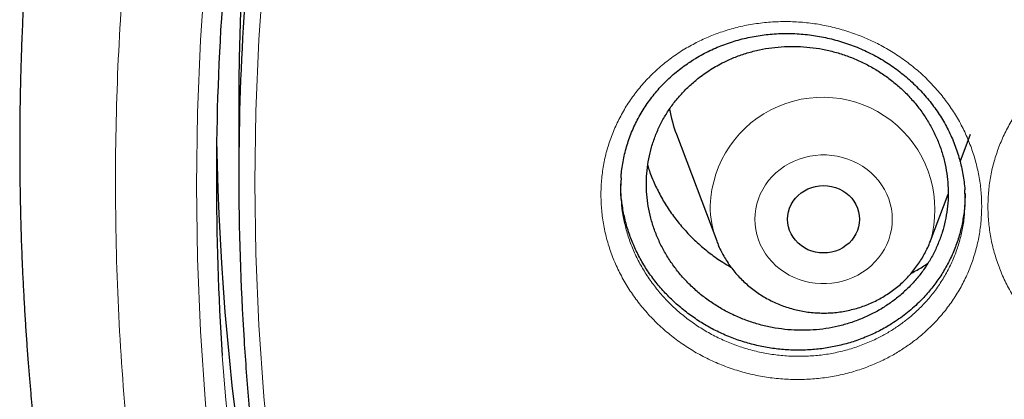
# Model space of a CAD drawing. Header units: millimetres. Extents: x 8 to 949, y 12 to 889.
# Tile 389 of 555: x 593.07 to 604.01, y 846.11 to 850.33. Entities that reach past the tile are written whole.
import ezdxf

# ---------------------------------------------------------------- set-up
doc = ezdxf.new("R2010")
doc.units = ezdxf.units.MM

msp = doc.modelspace()

# ---------------------------------------------------------------- linework, layer by layer
at = {"color": 7, "linetype": 'Continuous', "lineweight": 30}
for p, q in [((595.501, 849.391), (595.501, 848.588)), ((600.366, 849.057), (600.813, 847.869)), ((603.52, 848.749), (603.636, 849.057)), ((603.189, 847.869), (603.385, 848.39))]:
    msp.add_line(p, q, dxfattribs=at)
at = {"color": 252, "linetype": 'Continuous', "lineweight": 0, "flags": 128}
for points in [[(597.219, 837.399), (596.92, 838.159), (596.643, 838.926), (596.387, 839.699), (596.152, 840.479), (595.94, 841.263), (595.749, 842.053), (595.581, 842.848), (595.435, 843.646), (595.311, 844.447), (595.209, 845.251), (595.13, 846.058), (595.074, 846.866), (595.04, 847.675), (595.029, 848.485), (595.04, 849.295), (595.074, 850.104), (595.13, 850.912)], [(595.779, 850.898), (595.724, 850.106), (595.69, 849.313), (595.679, 848.519), (595.69, 847.725), (595.724, 846.932), (595.779, 846.14), (595.856, 845.349), (595.956, 844.561), (596.077, 843.775), (596.22, 842.993), (596.386, 842.214), (596.572, 841.44), (596.781, 840.67), (597.01, 839.906), (597.261, 839.148), (597.533, 838.396), (597.826, 837.652)], [(601.237, 848.11), (601.24, 848.168), (601.247, 848.225), (601.259, 848.282), (601.276, 848.337), (601.298, 848.391), (601.325, 848.443), (601.355, 848.493), (601.39, 848.541), (601.429, 848.585), (601.472, 848.627), (601.518, 848.665), (601.567, 848.7), (601.619, 848.731), (601.673, 848.758), (601.73, 848.78), (601.788, 848.798), (601.848, 848.812), (601.909, 848.821), (601.97, 848.826), (602.032, 848.826), (602.093, 848.821), (602.154, 848.812), (602.213, 848.798), (602.272, 848.78), (602.328, 848.758), (602.383, 848.731), (602.435, 848.7), (602.484, 848.665), (602.53, 848.627), (602.572, 848.585), (602.611, 848.541), (602.646, 848.493), (602.677, 848.443), (602.703, 848.391), (602.725, 848.337), (602.742, 848.282), (602.755, 848.225), (602.762, 848.168), (602.764, 848.11), (602.762, 848.053), (602.755, 847.995), (602.742, 847.939), (602.725, 847.883), (602.703, 847.829), (602.677, 847.777), (602.646, 847.727), (602.611, 847.68), (602.572, 847.635), (602.53, 847.594), (602.484, 847.555), (602.435, 847.521), (602.383, 847.49), (602.328, 847.463), (602.272, 847.44), (602.213, 847.422), (602.154, 847.408), (602.093, 847.399), (602.032, 847.394), (601.97, 847.394), (601.909, 847.399), (601.848, 847.408), (601.788, 847.422), (601.73, 847.44), (601.673, 847.463), (601.619, 847.49), (601.567, 847.521), (601.518, 847.555), (601.472, 847.594), (601.429, 847.635), (601.39, 847.68), (601.355, 847.727), (601.325, 847.777), (601.298, 847.829), (601.276, 847.883), (601.259, 847.939), (601.247, 847.995), (601.24, 848.053), (601.237, 848.11)], [(595.317, 846.596), (595.352, 846.143), (595.43, 845.342), (595.531, 844.543), (595.654, 843.747), (595.799, 842.954), (595.966, 842.165), (596.156, 841.381), (596.367, 840.601), (596.599, 839.827), (596.854, 839.059), (597.129, 838.297), (597.426, 837.543)]]:
    msp.add_lwpolyline(points, dxfattribs=at)
at = {"color": 7, "linetype": 'Continuous', "lineweight": 30, "flags": 128}
msp.add_lwpolyline([(601.601, 848.11), (601.603, 848.152), (601.611, 848.194), (601.623, 848.234), (601.64, 848.273), (601.662, 848.31), (601.688, 848.344), (601.718, 848.376), (601.751, 848.404), (601.788, 848.428), (601.827, 848.448), (601.869, 848.464), (601.912, 848.476), (601.956, 848.483), (602.001, 848.486), (602.046, 848.483), (602.09, 848.476), (602.133, 848.464), (602.174, 848.448), (602.214, 848.428), (602.25, 848.404), (602.284, 848.376), (602.314, 848.344), (602.339, 848.31), (602.361, 848.273), (602.378, 848.234), (602.391, 848.194), (602.398, 848.152), (602.401, 848.11), (602.398, 848.068), (602.391, 848.027), (602.378, 847.986), (602.361, 847.947), (602.339, 847.911), (602.314, 847.876), (602.284, 847.845), (602.25, 847.817), (602.214, 847.792), (602.174, 847.772), (602.133, 847.756), (602.09, 847.744), (602.046, 847.737), (602.001, 847.735), (601.956, 847.737), (601.912, 847.744), (601.869, 847.756), (601.827, 847.772), (601.788, 847.792), (601.751, 847.817), (601.718, 847.845), (601.688, 847.876), (601.662, 847.911), (601.64, 847.947), (601.623, 847.986), (601.611, 848.027), (601.603, 848.068), (601.601, 848.11)], dxfattribs=at)
at = {"color": 7, "linetype": 'Continuous', "lineweight": 30}
for centre, radius, start, end in [((624.246, 849.381), 28.746, 163.5412, 179.9804), ((624.084, 848.554), 28.833, 175.9468, 183.894), ((624.113, 848.588), 28.612, 176.2203, 183.6531), ((601.813, 849.602), 1.547, 189.9017, 200.6309), ((624.243, 849.432), 28.992, 180.8805, 198.1399)]:
    msp.add_arc(centre, radius, start, end, dxfattribs=at)
at = {"color": 252, "linetype": 'Continuous', "lineweight": 0}
for centre, radius, start, end in [((601.99, 848.219), 1.249, 343.6565, 178.0339), ((601.858, 848.263), 1.117, 180.0379, 200.753)]:
    msp.add_arc(centre, radius, start, end, dxfattribs=at)
for points, knots in [([(628.001, 880.298), (627.504, 880.292), (626.511, 880.28), (625.024, 880.184), (623.543, 880.032), (622.071, 879.817), (620.618, 879.544), (619.189, 879.214), (617.784, 878.828), (616.399, 878.386), (615.027, 877.885), (613.671, 877.325), (612.335, 876.706), (611.029, 876.032), (609.756, 875.306), (608.526, 874.532), (607.34, 873.713), (606.199, 872.853), (605.1, 871.947), (604.036, 870.991), (603.012, 869.987), (602.03, 868.936), (601.099, 867.845), (600.219, 866.716), (599.398, 865.56), (598.636, 864.378), (597.934, 863.173), (597.287, 861.941), (596.695, 860.677), (596.158, 859.382), (595.68, 858.058), (595.264, 856.715), (594.912, 855.357), (594.625, 853.993), (594.403, 852.628), (594.246, 851.263), (594.151, 849.893), (594.119, 848.512), (594.152, 847.122), (594.25, 845.727), (594.413, 844.338), (594.642, 842.956), (594.933, 841.594), (595.285, 840.252), (595.696, 838.935), (596.168, 837.635), (596.701, 836.347), (597.298, 835.076), (597.958, 833.822), (598.676, 832.597), (599.45, 831.403), (600.275, 830.248), (601.148, 829.136), (602.065, 828.066), (603.031, 827.034), (604.049, 826.036), (605.119, 825.076), (606.24, 824.154), (607.403, 823.28), (608.606, 822.455), (609.839, 821.685), (611.098, 820.97), (612.382, 820.311), (613.695, 819.705), (615.043, 819.148), (616.424, 818.645), (617.835, 818.196), (619.266, 817.806), (620.714, 817.476), (622.167, 817.207), (623.622, 816.999), (625.077, 816.851), (626.538, 816.762), (628.01, 816.732), (629.491, 816.762), (630.977, 816.855), (632.458, 817.008), (633.931, 817.222), (635.383, 817.496), (636.813, 817.826), (638.217, 818.212), (639.603, 818.654), (640.975, 819.155), (642.331, 819.715), (643.667, 820.334), (644.973, 821.007), (646.246, 821.734), (647.476, 822.508), (648.662, 823.326), (649.802, 824.187), (650.902, 825.093), (651.965, 826.048), (652.989, 827.052), (653.971, 828.104), (654.903, 829.195), (655.782, 830.323), (656.603, 831.48), (657.365, 832.662), (658.068, 833.866), (658.714, 835.098), (659.307, 836.363), (659.844, 837.658), (660.322, 838.982), (660.738, 840.325), (661.09, 841.683), (661.377, 843.046), (661.598, 844.412), (661.756, 845.777), (661.851, 847.147), (661.883, 848.528), (661.85, 849.917), (661.752, 851.312), (661.588, 852.702), (661.36, 854.083), (661.069, 855.446), (660.716, 856.787), (660.305, 858.105), (659.834, 859.405), (659.3, 860.692), (658.703, 861.964), (658.044, 863.218), (657.326, 864.443), (656.551, 865.637), (655.726, 866.791), (654.854, 867.904), (653.937, 868.974), (652.971, 870.006), (651.953, 871.003), (650.882, 871.964), (649.762, 872.885), (648.599, 873.759), (647.396, 874.585), (646.163, 875.355), (644.903, 876.07), (643.619, 876.729), (642.306, 877.335), (640.959, 877.891), (639.578, 878.395), (638.167, 878.843), (636.736, 879.233), (635.288, 879.564), (633.835, 879.833), (632.379, 880.041), (630.924, 880.188), (629.464, 880.281), (628.489, 880.292), (628.001, 880.298)], [0, 0, 0, 0, 0.007, 0.014, 0.021, 0.028, 0.035, 0.041875, 0.04875, 0.055625, 0.0625, 0.0695, 0.0765, 0.0835, 0.0905, 0.0975, 0.104375, 0.11125, 0.118125, 0.125, 0.132, 0.139, 0.146, 0.153, 0.16, 0.166875, 0.17375, 0.180625, 0.1875, 0.1945, 0.2015, 0.2085, 0.2155, 0.2225, 0.229375, 0.23625, 0.243125, 0.25, 0.257, 0.264, 0.271, 0.278, 0.285, 0.291875, 0.29875, 0.305625, 0.3125, 0.3195, 0.3265, 0.3335, 0.3405, 0.3475, 0.354375, 0.36125, 0.368125, 0.375, 0.382, 0.389, 0.396, 0.403, 0.41, 0.416875, 0.42375, 0.430625, 0.4375, 0.4445, 0.4515, 0.4585, 0.4655, 0.4725, 0.479375, 0.48625, 0.493125, 0.5, 0.507, 0.514, 0.521, 0.528, 0.535, 0.541875, 0.54875, 0.555625, 0.5625, 0.5695, 0.5765, 0.5835, 0.5905, 0.5975, 0.604375, 0.61125, 0.618125, 0.625, 0.632, 0.639, 0.646, 0.653, 0.66, 0.666875, 0.67375, 0.680625, 0.6875, 0.6945, 0.7015, 0.7085, 0.7155, 0.7225, 0.729375, 0.73625, 0.743125, 0.75, 0.757, 0.764, 0.771, 0.778, 0.785, 0.791875, 0.79875, 0.805625, 0.8125, 0.8195, 0.8265, 0.8335, 0.8405, 0.8475, 0.854375, 0.86125, 0.868125, 0.875, 0.882, 0.889, 0.896, 0.903, 0.91, 0.916875, 0.92375, 0.930625, 0.9375, 0.9445, 0.9515, 0.9585, 0.9655, 0.9725, 0.979375, 0.98625, 0.993125, 1, 1, 1, 1]), ([(600.442, 849.995), (600.49, 850.023), (600.585, 850.078), (600.738, 850.148), (600.896, 850.206), (601.061, 850.253), (601.232, 850.286), (601.409, 850.306), (601.588, 850.312), (601.766, 850.304), (601.944, 850.282), (602.12, 850.245), (602.292, 850.195), (602.46, 850.132), (602.622, 850.056), (602.777, 849.967), (602.924, 849.866), (603.062, 849.755), (603.189, 849.633), (603.306, 849.502), (603.41, 849.363), (603.503, 849.216), (603.581, 849.063), (603.646, 848.904), (603.697, 848.741), (603.734, 848.575), (603.755, 848.408), (603.761, 848.24), (603.752, 848.073), (603.729, 847.907), (603.69, 847.745), (603.637, 847.586), (603.57, 847.432), (603.489, 847.285), (603.395, 847.146), (603.289, 847.014), (603.171, 846.892), (603.05, 846.786), (602.928, 846.697), (602.809, 846.62), (602.675, 846.547), (602.524, 846.48), (602.358, 846.421), (602.186, 846.376), (602.011, 846.345), (601.834, 846.328), (601.655, 846.326), (601.476, 846.337), (601.298, 846.363), (601.123, 846.402), (600.951, 846.456), (600.784, 846.523), (600.623, 846.602), (600.471, 846.694), (600.326, 846.798), (600.191, 846.912), (600.066, 847.036), (599.952, 847.169), (599.85, 847.311), (599.761, 847.459), (599.686, 847.614), (599.624, 847.773), (599.577, 847.937), (599.545, 848.103), (599.527, 848.271), (599.525, 848.439), (599.537, 848.606), (599.564, 848.771), (599.606, 848.932), (599.663, 849.089), (599.734, 849.241), (599.817, 849.386), (599.915, 849.526), (600.028, 849.659), (600.155, 849.783), (600.292, 849.896), (600.392, 849.962), (600.442, 849.995)], [0, 0, 0, 0, 0.012874, 0.025791, 0.038707, 0.051582, 0.065005, 0.078475, 0.091946, 0.105369, 0.11878, 0.132239, 0.145698, 0.15911, 0.17255, 0.186039, 0.199527, 0.212967, 0.226355, 0.239791, 0.253226, 0.266614, 0.280024, 0.293483, 0.306942, 0.320353, 0.333716, 0.347127, 0.360538, 0.373901, 0.387284, 0.400715, 0.414146, 0.427529, 0.440902, 0.454322, 0.467742, 0.481115, 0.492132, 0.503161, 0.514178, 0.527664, 0.541199, 0.554732, 0.568216, 0.58164, 0.595112, 0.608583, 0.622007, 0.635468, 0.648978, 0.662489, 0.67595, 0.689359, 0.702816, 0.716273, 0.729682, 0.743096, 0.756559, 0.770021, 0.783436, 0.79682, 0.810252, 0.823684, 0.837068, 0.85044, 0.86386, 0.87728, 0.890651, 0.904002, 0.917399, 0.930796, 0.944145, 0.958082, 0.972073, 0.986063, 1, 1, 1, 1]), ([(604.719, 849.851), (604.766, 849.88), (604.862, 849.938), (605.014, 850.01), (605.172, 850.072), (605.337, 850.121), (605.508, 850.158), (605.685, 850.181), (605.863, 850.19), (606.042, 850.185), (606.219, 850.165), (606.395, 850.131), (606.568, 850.084), (606.737, 850.024), (606.9, 849.95), (607.056, 849.864), (607.204, 849.766), (607.343, 849.657), (607.472, 849.538), (607.59, 849.409), (607.697, 849.271), (607.791, 849.127), (607.872, 848.975), (607.939, 848.817), (607.992, 848.655), (608.031, 848.49), (608.054, 848.324), (608.062, 848.156), (608.056, 847.988), (608.035, 847.823), (607.998, 847.659), (607.947, 847.5), (607.882, 847.345), (607.804, 847.197), (607.712, 847.056), (607.607, 846.922), (607.491, 846.798), (607.371, 846.691), (607.251, 846.599), (607.132, 846.52), (606.999, 846.445), (606.85, 846.375), (606.684, 846.314), (606.513, 846.266), (606.339, 846.232), (606.161, 846.212), (605.983, 846.207), (605.804, 846.215), (605.626, 846.238), (605.451, 846.275), (605.278, 846.325), (605.11, 846.389), (604.949, 846.466), (604.795, 846.555), (604.649, 846.656), (604.512, 846.767), (604.386, 846.889), (604.27, 847.02), (604.167, 847.16), (604.076, 847.307), (603.998, 847.46), (603.935, 847.619), (603.885, 847.782), (603.851, 847.947), (603.831, 848.114), (603.826, 848.282), (603.836, 848.449), (603.861, 848.615), (603.901, 848.777), (603.956, 848.935), (604.024, 849.088), (604.106, 849.234), (604.202, 849.375), (604.312, 849.509), (604.436, 849.635), (604.571, 849.75), (604.67, 849.817), (604.719, 849.851)], [0, 0, 0, 0, 0.01295, 0.025944, 0.038937, 0.051888, 0.065306, 0.078772, 0.092239, 0.105657, 0.119061, 0.132513, 0.145966, 0.159371, 0.172805, 0.186287, 0.199769, 0.213203, 0.226588, 0.240021, 0.253454, 0.266839, 0.280251, 0.293712, 0.307173, 0.320585, 0.333954, 0.347371, 0.360788, 0.374156, 0.387547, 0.400985, 0.414423, 0.427813, 0.44119, 0.454616, 0.468041, 0.481419, 0.492444, 0.503481, 0.514505, 0.527985, 0.541514, 0.555041, 0.568519, 0.581937, 0.595403, 0.608868, 0.622286, 0.63574, 0.649243, 0.662746, 0.6762, 0.689604, 0.703056, 0.716507, 0.729911, 0.743325, 0.756786, 0.770247, 0.78366, 0.797048, 0.810483, 0.823918, 0.837306, 0.850684, 0.864111, 0.877537, 0.890916, 0.904273, 0.917677, 0.931081, 0.944437, 0.958301, 0.972219, 0.986136, 1, 1, 1, 1]), ([(599.75, 848.33), (599.754, 848.287), (599.762, 848.192), (599.792, 848.048), (599.834, 847.9), (599.889, 847.755), (599.958, 847.615), (600.039, 847.48), (600.131, 847.352), (600.233, 847.231), (600.346, 847.118), (600.469, 847.015), (600.6, 846.921), (600.738, 846.837), (600.883, 846.765), (601.035, 846.704), (601.19, 846.655), (601.349, 846.618), (601.509, 846.595), (601.671, 846.584), (601.833, 846.586), (601.994, 846.6), (602.152, 846.628), (602.307, 846.668), (602.458, 846.721), (602.594, 846.781), (602.715, 846.847), (602.823, 846.916), (602.933, 846.997), (603.043, 847.092), (603.15, 847.202), (603.246, 847.321), (603.331, 847.447), (603.404, 847.58), (603.465, 847.719), (603.513, 847.862), (603.547, 848.009), (603.566, 848.124), (603.569, 848.189), (603.569, 848.204)], [0, 0, 0, 0, 0.024284, 0.052337, 0.08039, 0.108343, 0.13636, 0.164478, 0.192596, 0.220613, 0.248621, 0.27673, 0.304839, 0.332848, 0.360963, 0.389179, 0.417396, 0.445511, 0.473556, 0.501701, 0.529847, 0.557893, 0.586059, 0.614327, 0.642598, 0.670768, 0.693771, 0.716802, 0.739806, 0.767737, 0.795767, 0.823798, 0.851729, 0.87968, 0.907731, 0.935782, 0.963733, 0.991645, 1, 1, 1, 1])]:
    msp.add_open_spline(points, degree=3, knots=knots, dxfattribs=at)
at = {"color": 7, "linetype": 'Continuous', "lineweight": 30}
for points, knots in [([(593.149, 851.204), (593.148, 851.181), (593.144, 851.133), (593.139, 851.057), (593.134, 850.969), (593.127, 850.869), (593.12, 850.756), (593.113, 850.635), (593.106, 850.504), (593.099, 850.365), (593.093, 850.217), (593.086, 850.04), (593.078, 849.83), (593.072, 849.584), (593.067, 849.323), (593.065, 849.046), (593.065, 848.752), (593.068, 848.442), (593.075, 848.116), (593.084, 847.819), (593.095, 847.555), (593.106, 847.332), (593.118, 847.114), (593.131, 846.909), (593.144, 846.713), (593.158, 846.527), (593.173, 846.351), (593.187, 846.189), (593.2, 846.042), (593.213, 845.91), (593.224, 845.794), (593.235, 845.693), (593.244, 845.607), (593.252, 845.535), (593.259, 845.475), (593.264, 845.43), (593.267, 845.399), (593.27, 845.376), (593.273, 845.349), (593.277, 845.315), (593.282, 845.273), (593.288, 845.224), (593.296, 845.16), (593.306, 845.079), (593.318, 844.979), (593.333, 844.867), (593.35, 844.739), (593.371, 844.592), (593.394, 844.432), (593.419, 844.265), (593.444, 844.099), (593.471, 843.932), (593.499, 843.767), (593.527, 843.601), (593.577, 843.32), (593.651, 842.924), (593.752, 842.434), (593.857, 841.963), (593.965, 841.508), (594.082, 841.045), (594.19, 840.646), (594.285, 840.311), (594.363, 840.042), (594.445, 839.771), (594.518, 839.537), (594.579, 839.347), (594.626, 839.204), (594.667, 839.078), (594.704, 838.969), (594.736, 838.875), (594.762, 838.798), (594.783, 838.736), (594.802, 838.683), (594.822, 838.625), (594.847, 838.554), (594.878, 838.467), (594.914, 838.365), (594.957, 838.246), (595.005, 838.115), (595.058, 837.974), (595.115, 837.822), (595.178, 837.657), (595.248, 837.478), (595.332, 837.267), (595.428, 837.031), (595.534, 836.777), (595.651, 836.503), (595.778, 836.213), (595.916, 835.908), (596.051, 835.617), (596.184, 835.339), (596.314, 835.072), (596.441, 834.817), (596.565, 834.575), (596.683, 834.348), (596.797, 834.134), (596.905, 833.933), (597.094, 833.59), (597.371, 833.102), (597.648, 832.639), (597.829, 832.347), (597.906, 832.223), (597.984, 832.099), (598.063, 831.976), (598.142, 831.853), (598.222, 831.73), (598.301, 831.609), (598.372, 831.501), (598.432, 831.411), (598.48, 831.34), (598.52, 831.28), (598.553, 831.231), (598.579, 831.194), (598.6, 831.162), (598.622, 831.13), (598.649, 831.091), (598.684, 831.04), (598.73, 830.974), (598.786, 830.893), (598.851, 830.8), (598.926, 830.694), (599.01, 830.576), (599.098, 830.453), (599.19, 830.326), (599.285, 830.196), (599.388, 830.057), (599.498, 829.91), (599.616, 829.755), (599.741, 829.591), (599.907, 829.377), (600.112, 829.119), (600.351, 828.823), (600.598, 828.526), (600.85, 828.229), (601.109, 827.932), (601.361, 827.649), (601.608, 827.379), (601.847, 827.121), (602.076, 826.881), (602.293, 826.656), (602.499, 826.447), (602.698, 826.249), (602.89, 826.061), (603.091, 825.867), (603.302, 825.667), (603.526, 825.458), (603.752, 825.251), (603.984, 825.043), (604.221, 824.834), (604.463, 824.624), (604.704, 824.42), (604.943, 824.22), (605.181, 824.026), (605.423, 823.832), (605.669, 823.637), (605.921, 823.443), (606.143, 823.274), (606.329, 823.135), (606.473, 823.029), (606.602, 822.934), (606.717, 822.851), (606.807, 822.786), (606.875, 822.737), (606.925, 822.702), (606.966, 822.673), (606.998, 822.65), (607.026, 822.631), (607.06, 822.607), (607.108, 822.573), (607.172, 822.528), (607.25, 822.474), (607.341, 822.411), (607.446, 822.339), (607.564, 822.258), (607.697, 822.168), (607.91, 822.026), (608.202, 821.834), (608.572, 821.598), (608.95, 821.364), (609.335, 821.131), (609.728, 820.901), (610.129, 820.673), (610.537, 820.448), (610.988, 820.207), (611.486, 819.95), (612.031, 819.68), (612.587, 819.417), (613.15, 819.162), (613.752, 818.902), (614.392, 818.64), (615.068, 818.379), (615.742, 818.134), (616.413, 817.906), (617.08, 817.693), (617.73, 817.498), (618.364, 817.322), (618.981, 817.162), (619.594, 817.013), (620.206, 816.876), (620.876, 816.738), (621.605, 816.602), (622.393, 816.473), (623.184, 816.36), (623.977, 816.265), (624.768, 816.187), (625.556, 816.126), (626.34, 816.083), (627.125, 816.055), (627.915, 816.045), (628.71, 816.052), (629.51, 816.076), (630.308, 816.117), (631.106, 816.176), (631.897, 816.251), (632.681, 816.343), (633.459, 816.45), (634.237, 816.575), (635.018, 816.717), (635.804, 816.877), (636.593, 817.056), (637.381, 817.252), (638.166, 817.467), (638.892, 817.683), (639.56, 817.897), (640.174, 818.105), (640.79, 818.326), (641.412, 818.562), (642.018, 818.806), (642.609, 819.056), (643.185, 819.312), (643.763, 819.58), (644.343, 819.863), (644.926, 820.16), (645.51, 820.471), (645.984, 820.735), (646.346, 820.944), (646.595, 821.09), (646.833, 821.232), (647.06, 821.369), (647.275, 821.503), (647.48, 821.631), (647.68, 821.758), (647.874, 821.883), (648.061, 822.006), (648.236, 822.123), (648.399, 822.232), (648.533, 822.323), (648.642, 822.398), (648.727, 822.457), (648.807, 822.512), (648.879, 822.563), (648.942, 822.606), (648.992, 822.642), (649.034, 822.671), (649.075, 822.701), (649.123, 822.735), (649.18, 822.776), (649.246, 822.823), (649.318, 822.875), (649.413, 822.944), (649.532, 823.031), (649.678, 823.139), (649.838, 823.259), (650.012, 823.391), (650.2, 823.535), (650.4, 823.691), (650.614, 823.86), (650.84, 824.042), (651.079, 824.238), (651.33, 824.447), (651.589, 824.667), (651.849, 824.893), (652.104, 825.12), (652.382, 825.371), (652.679, 825.647), (652.994, 825.946), (653.295, 826.24), (653.591, 826.536), (653.88, 826.832), (654.162, 827.129), (654.431, 827.418), (654.686, 827.699), (654.927, 827.971), (655.17, 828.251), (655.42, 828.546), (655.682, 828.862), (655.947, 829.19), (656.226, 829.545), (656.518, 829.927), (656.745, 830.234), (656.898, 830.446), (656.976, 830.554), (657.049, 830.656), (657.116, 830.75), (657.175, 830.835), (657.228, 830.91), (657.274, 830.977), (657.313, 831.034), (657.346, 831.081), (657.372, 831.119), (657.394, 831.151), (657.416, 831.184), (657.443, 831.224), (657.477, 831.274), (657.518, 831.334), (657.57, 831.412), (657.636, 831.511), (657.718, 831.634), (657.808, 831.773), (657.909, 831.928), (658.018, 832.1), (658.134, 832.284), (658.255, 832.479), (658.381, 832.687), (658.512, 832.906), (658.645, 833.131), (658.807, 833.413), (658.994, 833.745), (659.201, 834.126), (659.395, 834.494), (659.577, 834.848), (659.746, 835.19), (659.904, 835.518), (660.051, 835.832), (660.189, 836.136), (660.322, 836.437), (660.468, 836.776), (660.628, 837.161), (660.8, 837.594), (660.927, 837.927), (661.01, 838.152), (661.049, 838.26), (661.084, 838.357), (661.115, 838.442), (661.141, 838.515), (661.163, 838.579), (661.182, 838.632), (661.197, 838.675), (661.21, 838.711), (661.224, 838.754), (661.243, 838.809), (661.267, 838.879), (661.294, 838.959), (661.324, 839.049), (661.358, 839.149), (661.397, 839.268), (661.441, 839.406), (661.492, 839.567), (661.547, 839.742), (661.605, 839.932), (661.665, 840.135), (661.728, 840.349), (661.79, 840.569), (661.851, 840.79), (661.949, 841.16), (662.079, 841.679), (662.232, 842.346), (662.344, 842.895), (662.425, 843.324), (662.481, 843.633), (662.531, 843.934), (662.577, 844.222), (662.613, 844.463), (662.641, 844.662), (662.662, 844.82), (662.682, 844.972), (662.698, 845.093), (662.709, 845.183), (662.716, 845.239), (662.721, 845.284), (662.725, 845.318), (662.728, 845.343), (662.731, 845.369), (662.735, 845.404), (662.741, 845.456), (662.748, 845.523), (662.757, 845.604), (662.768, 845.701), (662.779, 845.812), (662.797, 845.988), (662.819, 846.226), (662.844, 846.528), (662.867, 846.843), (662.887, 847.171), (662.905, 847.513), (662.92, 847.884), (662.931, 848.285), (662.937, 848.716), (662.937, 849.081), (662.933, 849.371), (662.93, 849.577), (662.925, 849.773), (662.919, 849.957), (662.912, 850.145), (662.904, 850.335), (662.895, 850.523), (662.886, 850.693), (662.877, 850.846), (662.868, 850.981), (662.86, 851.098), (662.855, 851.171), (662.852, 851.204)], [0, 0, 0, 0, 0.0006002, 0.0012692, 0.0020128, 0.0029471, 0.0039857, 0.0051204, 0.0063345, 0.0076279, 0.0090004, 0.0104521, 0.0125774, 0.0148526, 0.0172774, 0.019852, 0.0225763, 0.0254503, 0.028474, 0.0316474, 0.0337187, 0.0358343, 0.0378624, 0.0397716, 0.041562, 0.0433311, 0.0449665, 0.0464683, 0.0478364, 0.0490709, 0.0501717, 0.0510871, 0.0518838, 0.0525616, 0.0531206, 0.0535608, 0.0538025, 0.05399, 0.0542257, 0.0545453, 0.0549432, 0.0554026, 0.0559226, 0.0567366, 0.0576652, 0.0587083, 0.0598661, 0.0612713, 0.0628076, 0.0643726, 0.0659334, 0.06749, 0.0690425, 0.0705908, 0.072135, 0.0769608, 0.0817456, 0.085991, 0.0903009, 0.0946998, 0.0991878, 0.1017399, 0.10432, 0.1069279, 0.1095552, 0.1110888, 0.1124659, 0.1136867, 0.1147511, 0.115659, 0.1164105, 0.1170057, 0.1174557, 0.1179854, 0.1186824, 0.1195285, 0.1205322, 0.1216936, 0.1230126, 0.1243708, 0.1258634, 0.1274905, 0.129252, 0.131148, 0.1337463, 0.1362828, 0.138749, 0.1419418, 0.1450086, 0.1479493, 0.1507639, 0.153506, 0.1561169, 0.1585965, 0.1609449, 0.163162, 0.165248, 0.167204, 0.1739014, 0.1806415, 0.1819705, 0.1833011, 0.1846334, 0.1859673, 0.1873028, 0.18864, 0.1899788, 0.191253, 0.1921547, 0.1929346, 0.1935927, 0.194129, 0.1945435, 0.1948386, 0.1951701, 0.1955992, 0.1961266, 0.1968834, 0.1977802, 0.1988171, 0.1999941, 0.2013111, 0.2027682, 0.2041286, 0.2055919, 0.2071581, 0.2088271, 0.210599, 0.2124738, 0.2144343, 0.2179813, 0.2214295, 0.2247789, 0.228465, 0.2320236, 0.2354546, 0.238758, 0.2419339, 0.2449822, 0.2477396, 0.2503836, 0.2529143, 0.2553317, 0.2576358, 0.260453, 0.2631667, 0.2659194, 0.2687131, 0.2715477, 0.2744232, 0.2773397, 0.2800492, 0.282793, 0.2855713, 0.2883841, 0.2912312, 0.29409, 0.2958607, 0.2974611, 0.2988911, 0.3001508, 0.3012402, 0.3018613, 0.3024093, 0.3028744, 0.303208, 0.303456, 0.3037747, 0.3043282, 0.305027, 0.3058709, 0.30686, 0.3079943, 0.3092737, 0.3106983, 0.3122681, 0.3161242, 0.3200332, 0.3239867, 0.3279846, 0.3320268, 0.3361135, 0.3402445, 0.34442, 0.3497321, 0.3551143, 0.3605666, 0.3660438, 0.3714685, 0.377935, 0.3843236, 0.3906338, 0.3968658, 0.4030197, 0.4090954, 0.4147526, 0.4203403, 0.4258591, 0.4313502, 0.4368411, 0.4438295, 0.4508178, 0.4578059, 0.4647939, 0.4717817, 0.4786447, 0.4855076, 0.4923705, 0.4992336, 0.5062215, 0.5132092, 0.5201969, 0.5271846, 0.5341724, 0.5410356, 0.5479014, 0.5547886, 0.5617012, 0.5687655, 0.5758562, 0.582973, 0.5901162, 0.5972856, 0.6029372, 0.6086155, 0.6143768, 0.6202297, 0.626174, 0.6316572, 0.6372159, 0.6428503, 0.6485603, 0.654346, 0.6602074, 0.6661445, 0.6687788, 0.6713477, 0.6738114, 0.67617, 0.6784235, 0.6805718, 0.6826149, 0.6847409, 0.6867397, 0.6886111, 0.6903554, 0.6919723, 0.692952, 0.6938783, 0.6947512, 0.6955563, 0.6962348, 0.6967805, 0.6971966, 0.6976092, 0.6981338, 0.6987706, 0.6994986, 0.7002961, 0.701163, 0.7026244, 0.7042486, 0.7060355, 0.7079852, 0.7100976, 0.7123729, 0.7148108, 0.7174116, 0.7201752, 0.7231016, 0.7261903, 0.7293146, 0.7323771, 0.7353776, 0.7394022, 0.7433096, 0.7470999, 0.7507729, 0.7546078, 0.758306, 0.7618675, 0.7652924, 0.7685806, 0.7717322, 0.775356, 0.7790751, 0.7828975, 0.7868235, 0.7913434, 0.7959931, 0.7972324, 0.7984694, 0.7996199, 0.8006663, 0.8016087, 0.8024471, 0.8031814, 0.8038116, 0.8043378, 0.80476, 0.8050781, 0.8053807, 0.8058366, 0.8063989, 0.8070547, 0.8078005, 0.8089725, 0.8103147, 0.811827, 0.8135094, 0.815362, 0.8173847, 0.8194477, 0.821662, 0.8240275, 0.8264501, 0.8288238, 0.8329408, 0.8369017, 0.8407065, 0.8443552, 0.8478478, 0.8511843, 0.8543646, 0.8573888, 0.8603672, 0.863429, 0.8675652, 0.8718449, 0.8762683, 0.8774111, 0.8784742, 0.8794215, 0.880253, 0.8809687, 0.8815687, 0.8821271, 0.8825246, 0.8828148, 0.8831907, 0.8837666, 0.8844458, 0.8852221, 0.8860955, 0.887066, 0.8881336, 0.8895429, 0.891092, 0.892781, 0.8946098, 0.8965785, 0.8986477, 0.9007711, 0.9028889, 0.9050009, 0.9113659, 0.9176783, 0.923938, 0.9268708, 0.9297918, 0.9326291, 0.935319, 0.9378617, 0.9393998, 0.9408785, 0.9422978, 0.9436549, 0.9442793, 0.944802, 0.9452231, 0.9455425, 0.9457603, 0.9459166, 0.9462603, 0.9467431, 0.9473651, 0.9481263, 0.9490266, 0.9500661, 0.9512448, 0.9539234, 0.9567268, 0.9596548, 0.9627074, 0.9658846, 0.9691864, 0.9730323, 0.9770346, 0.9811932, 0.9831925, 0.9851078, 0.9869197, 0.9886283, 0.9902336, 0.9921313, 0.9938611, 0.9954232, 0.9968178, 0.9980451, 0.9991056, 1, 1, 1, 1]), ([(600.544, 849.879), (600.557, 849.887), (600.594, 849.91), (600.658, 849.947), (600.737, 849.987), (600.819, 850.024), (600.902, 850.057), (600.987, 850.086), (601.073, 850.111), (601.161, 850.132), (601.25, 850.15), (601.34, 850.163), (601.431, 850.172), (601.522, 850.177), (601.614, 850.178), (601.706, 850.175), (601.798, 850.168), (601.889, 850.157), (601.979, 850.142), (602.069, 850.122), (602.157, 850.099), (602.245, 850.072), (602.332, 850.041), (602.417, 850.006), (602.501, 849.967), (602.583, 849.925), (602.662, 849.88), (602.738, 849.831), (602.812, 849.779), (602.883, 849.723), (602.953, 849.665), (603.019, 849.603), (603.082, 849.538), (603.142, 849.471), (603.199, 849.402), (603.251, 849.331), (603.3, 849.257), (603.345, 849.182), (603.387, 849.104), (603.425, 849.024), (603.458, 848.943), (603.488, 848.861), (603.513, 848.778), (603.534, 848.694), (603.551, 848.61), (603.563, 848.525), (603.57, 848.467), (603.571, 848.437), (603.571, 848.436)], [0, 0, 0, 0, 0.011326, 0.033841, 0.056304, 0.078743, 0.101176, 0.123618, 0.146081, 0.168578, 0.191107, 0.213558, 0.235898, 0.258327, 0.280817, 0.303336, 0.325844, 0.348304, 0.370682, 0.39298, 0.415217, 0.437619, 0.460133, 0.482701, 0.505258, 0.527731, 0.550063, 0.572254, 0.594473, 0.616864, 0.639384, 0.661974, 0.684571, 0.707096, 0.729491, 0.751731, 0.774004, 0.796435, 0.818966, 0.84156, 0.864176, 0.886766, 0.90929, 0.93173, 0.954153, 0.976717, 0.999295, 1, 1, 1, 1]), ([(600.605, 849.677), (600.571, 849.648), (600.501, 849.59), (600.408, 849.492), (600.323, 849.388), (600.248, 849.278), (600.183, 849.161), (600.13, 849.039), (600.087, 848.913), (600.056, 848.784), (600.037, 848.653), (600.03, 848.52), (600.034, 848.387), (600.051, 848.254), (600.079, 848.123), (600.119, 847.994), (600.17, 847.868), (600.232, 847.746), (600.305, 847.63), (600.388, 847.519), (600.479, 847.415), (600.58, 847.318), (600.689, 847.23), (600.805, 847.15), (600.927, 847.079), (601.055, 847.018), (601.188, 846.968), (601.324, 846.927), (601.463, 846.898), (601.604, 846.88), (601.745, 846.873), (601.887, 846.877), (602.027, 846.892), (602.165, 846.919), (602.299, 846.956), (602.43, 847.005), (602.555, 847.063), (602.674, 847.131), (602.787, 847.209), (602.891, 847.296), (602.988, 847.391), (603.075, 847.493), (603.152, 847.602), (603.22, 847.718), (603.276, 847.838), (603.321, 847.963), (603.355, 848.091), (603.377, 848.222), (603.388, 848.355), (603.386, 848.488), (603.372, 848.621), (603.347, 848.753), (603.31, 848.883), (603.262, 849.009), (603.202, 849.132), (603.132, 849.25), (603.052, 849.362), (602.962, 849.468), (602.864, 849.566), (602.757, 849.657), (602.643, 849.739), (602.522, 849.812), (602.395, 849.876), (602.264, 849.929), (602.128, 849.972), (601.99, 850.004), (601.849, 850.025), (601.708, 850.035), (601.566, 850.033), (601.426, 850.021), (601.287, 849.997), (601.152, 849.962), (601.02, 849.917), (600.883, 849.856), (600.742, 849.778), (600.651, 849.711), (600.605, 849.677)], [0, 0, 0, 0, 0.013396, 0.02684, 0.040284, 0.05368, 0.067076, 0.08052, 0.093964, 0.10736, 0.120751, 0.134189, 0.147628, 0.161018, 0.174406, 0.187841, 0.201277, 0.214664, 0.228054, 0.241492, 0.254929, 0.268319, 0.281716, 0.29516, 0.308604, 0.322001, 0.335405, 0.348857, 0.36231, 0.375714, 0.389124, 0.402583, 0.416041, 0.429451, 0.442863, 0.456322, 0.469781, 0.483193, 0.4966, 0.510056, 0.523511, 0.536918, 0.550318, 0.563766, 0.577214, 0.590614, 0.604007, 0.617447, 0.630887, 0.644279, 0.657667, 0.671103, 0.684539, 0.697927, 0.711315, 0.724752, 0.738188, 0.751577, 0.764971, 0.778413, 0.791855, 0.805249, 0.818651, 0.832101, 0.845551, 0.858953, 0.872361, 0.885818, 0.899275, 0.912684, 0.926095, 0.939555, 0.953015, 0.966426, 0.983213, 1, 1, 1, 1]), ([(599.75, 848.571), (599.751, 848.589), (599.754, 848.635), (599.764, 848.709), (599.78, 848.793), (599.799, 848.876), (599.823, 848.957), (599.851, 849.038), (599.884, 849.118), (599.92, 849.195), (599.961, 849.271), (600.005, 849.345), (600.053, 849.416), (600.105, 849.485), (600.16, 849.552), (600.219, 849.615), (600.281, 849.676), (600.347, 849.735), (600.415, 849.79), (600.481, 849.838), (600.525, 849.866), (600.544, 849.879)], [0, 0, 0, 0, 0.034351, 0.088628, 0.142561, 0.196532, 0.25083, 0.305345, 0.359992, 0.414681, 0.4693, 0.523761, 0.578018, 0.632091, 0.686395, 0.740669, 0.794935, 0.849213, 0.903527, 0.957893, 1, 1, 1, 1]), ([(600.047, 848.707), (600.053, 848.688), (600.074, 848.617), (600.124, 848.498), (600.197, 848.352), (600.283, 848.211), (600.382, 848.078), (600.491, 847.952), (600.611, 847.835), (600.741, 847.728), (600.861, 847.641), (600.941, 847.595), (600.972, 847.578)], [0, 0, 0, 0, 0.041066, 0.152411, 0.26336, 0.374292, 0.48562, 0.596949, 0.70788, 0.818761, 0.930037, 1, 1, 1, 1]), ([(599.751, 848.573), (599.749, 848.549), (599.743, 848.475), (599.743, 848.394), (599.749, 848.337), (599.75, 848.33)], [0, 0, 0, 0, 0.293669, 0.917965, 1, 1, 1, 1]), ([(602.758, 846.947), (602.714, 846.92), (602.625, 846.868), (602.482, 846.802), (602.332, 846.746), (602.177, 846.704), (602.02, 846.674), (601.861, 846.656), (601.698, 846.652), (601.536, 846.66), (601.375, 846.681), (601.217, 846.715), (601.061, 846.761), (600.909, 846.82), (600.763, 846.889), (600.624, 846.97), (600.492, 847.062), (600.367, 847.164), (600.253, 847.274), (600.149, 847.392), (600.054, 847.52), (599.971, 847.654), (599.901, 847.792), (599.843, 847.935), (599.798, 848.083), (599.766, 848.234), (599.748, 848.375), (599.747, 848.465), (599.746, 848.505)], [0, 0, 0, 0, 0.038305, 0.076612, 0.116028, 0.155444, 0.193763, 0.232083, 0.271522, 0.310961, 0.349223, 0.387485, 0.426864, 0.466243, 0.50442, 0.542597, 0.58188, 0.621165, 0.6594, 0.697636, 0.736987, 0.776338, 0.814504, 0.85267, 0.891946, 0.931223, 0.969371, 1, 1, 1, 1]), ([(603.574, 848.397), (603.574, 848.352), (603.572, 848.256), (603.553, 848.111), (603.521, 847.964), (603.475, 847.819), (603.416, 847.679), (603.345, 847.545), (603.263, 847.418), (603.168, 847.297), (603.076, 847.198), (602.991, 847.119), (602.917, 847.058), (602.84, 847), (602.785, 846.964), (602.758, 846.947)], [0, 0, 0, 0, 0.079693, 0.166214, 0.252737, 0.341773, 0.430809, 0.517283, 0.603758, 0.692738, 0.781718, 0.83599, 0.890262, 0.945131, 1, 1, 1, 1]), ([(603.569, 848.204), (603.572, 848.24), (603.577, 848.317), (603.573, 848.396), (603.57, 848.438)], [0, 0, 0, 0, 0.455813, 1, 1, 1, 1]), ([(600.814, 847.867), (600.821, 847.849), (600.836, 847.809), (600.865, 847.748), (600.9, 847.685), (600.938, 847.623), (600.981, 847.564), (601.027, 847.507), (601.076, 847.453), (601.129, 847.402), (601.185, 847.354), (601.243, 847.309), (601.304, 847.267), (601.368, 847.229), (601.434, 847.195), (601.502, 847.165), (601.572, 847.138), (601.644, 847.116), (601.716, 847.097), (601.79, 847.083), (601.865, 847.073), (601.94, 847.068), (602.015, 847.066), (602.09, 847.069), (602.165, 847.076), (602.239, 847.088), (602.313, 847.104), (602.385, 847.124), (602.457, 847.148), (602.526, 847.176), (602.594, 847.208), (602.659, 847.244), (602.722, 847.284), (602.783, 847.327), (602.841, 847.373), (602.896, 847.423), (602.947, 847.476), (602.995, 847.532), (603.04, 847.59), (603.081, 847.651), (603.118, 847.714), (603.151, 847.779), (603.175, 847.83), (603.185, 847.86), (603.188, 847.868)], [0, 0, 0, 0, 0.018911, 0.042918, 0.066947, 0.091001, 0.115083, 0.139195, 0.163338, 0.187515, 0.211724, 0.235967, 0.260242, 0.284548, 0.308885, 0.333251, 0.357643, 0.38206, 0.406498, 0.430957, 0.455432, 0.479922, 0.504423, 0.528933, 0.553447, 0.577964, 0.602479, 0.626989, 0.651492, 0.675983, 0.700461, 0.724921, 0.74936, 0.773776, 0.798165, 0.822526, 0.846855, 0.871152, 0.895415, 0.919642, 0.943835, 0.967993, 0.992118, 1, 1, 1, 1]), ([(602.977, 847.511), (603.019, 847.533), (603.083, 847.567), (603.142, 847.608), (603.161, 847.622)], [0, 0, 0, 0, 0.6641357, 1, 1, 1, 1]), ([(595.559, 846.763), (595.56, 846.749), (595.568, 846.616), (595.587, 846.364), (595.616, 846.01), (595.651, 845.655), (595.689, 845.301), (595.732, 844.948), (595.78, 844.595), (595.832, 844.242), (595.888, 843.89), (595.948, 843.539), (596.013, 843.188), (596.083, 842.838), (596.156, 842.489), (596.234, 842.141), (596.316, 841.794), (596.403, 841.447), (596.494, 841.102), (596.589, 840.757), (596.689, 840.414), (596.792, 840.071), (596.9, 839.73), (597.012, 839.39), (597.129, 839.052), (597.249, 838.714), (597.374, 838.378), (597.503, 838.044), (597.636, 837.71), (597.774, 837.379), (597.915, 837.049), (598.061, 836.72), (598.21, 836.393), (598.364, 836.068), (598.521, 835.744), (598.683, 835.422), (598.849, 835.102), (599.018, 834.784), (599.192, 834.467), (599.369, 834.153), (599.551, 833.84), (599.736, 833.53), (599.925, 833.221), (600.118, 832.915), (600.314, 832.611), (600.515, 832.308), (600.719, 832.009), (600.927, 831.711), (601.139, 831.416), (601.354, 831.123), (601.573, 830.832), (601.795, 830.544), (602.021, 830.258), (602.251, 829.975), (602.484, 829.694), (602.721, 829.416), (602.961, 829.141), (603.204, 828.868), (603.451, 828.598), (603.701, 828.33), (603.955, 828.066), (604.211, 827.804), (604.471, 827.545), (604.734, 827.288), (605.001, 827.035), (605.27, 826.785), (605.543, 826.537), (605.818, 826.293), (606.097, 826.051), (606.379, 825.813), (606.663, 825.578), (606.951, 825.346), (607.241, 825.117), (607.534, 824.891), (607.83, 824.669), (608.129, 824.449), (608.43, 824.233), (608.734, 824.021), (609.041, 823.812), (609.35, 823.606), (609.662, 823.403), (609.976, 823.204), (610.293, 823.008), (610.612, 822.816), (610.934, 822.627), (611.258, 822.442), (611.584, 822.261), (611.912, 822.083), (612.243, 821.908), (612.575, 821.738), (612.91, 821.571), (613.247, 821.407), (613.586, 821.248), (613.927, 821.092), (614.27, 820.939), (614.614, 820.791), (614.961, 820.646), (615.309, 820.505), (615.659, 820.368), (616.01, 820.235), (616.364, 820.106), (616.719, 819.98), (617.075, 819.858), (617.433, 819.741), (617.792, 819.627), (618.153, 819.517), (618.515, 819.411), (618.878, 819.309), (619.243, 819.212), (619.608, 819.118), (619.975, 819.028), (620.343, 818.942), (620.712, 818.86), (621.082, 818.782), (621.453, 818.709), (621.825, 818.639), (622.198, 818.573), (622.572, 818.512), (622.946, 818.454), (623.321, 818.401), (623.696, 818.352), (624.072, 818.307), (624.449, 818.266), (624.826, 818.229), (625.204, 818.196), (625.582, 818.168), (625.96, 818.143), (626.339, 818.123), (626.717, 818.107), (627.096, 818.095), (627.476, 818.087), (627.855, 818.083), (628.234, 818.084), (628.613, 818.089), (628.992, 818.097), (629.371, 818.11), (629.75, 818.127), (630.128, 818.149), (630.507, 818.174), (630.885, 818.203), (631.262, 818.237), (631.639, 818.275), (632.016, 818.317), (632.392, 818.363), (632.767, 818.413), (633.142, 818.467), (633.516, 818.526), (633.889, 818.588), (634.262, 818.655), (634.634, 818.725), (635.004, 818.8), (635.374, 818.879), (635.743, 818.961), (636.111, 819.048), (636.477, 819.139), (636.843, 819.234), (637.207, 819.333), (637.57, 819.435), (637.932, 819.542), (638.292, 819.653), (638.651, 819.767), (639.009, 819.886), (639.365, 820.009), (639.719, 820.135), (640.072, 820.265), (640.423, 820.399), (640.773, 820.537), (641.121, 820.679), (641.467, 820.825), (641.811, 820.974), (642.153, 821.127), (642.494, 821.284), (642.832, 821.445), (643.169, 821.609), (643.503, 821.777), (643.835, 821.948), (644.165, 822.123), (644.493, 822.302), (644.819, 822.485), (645.142, 822.671), (645.463, 822.86), (645.782, 823.053), (646.098, 823.249), (646.412, 823.449), (646.723, 823.653), (647.031, 823.859), (647.338, 824.069), (647.641, 824.283), (647.942, 824.5), (648.24, 824.72), (648.535, 824.943), (648.828, 825.169), (649.117, 825.399), (649.404, 825.632), (649.688, 825.868), (649.969, 826.107), (650.247, 826.349), (650.522, 826.594), (650.794, 826.842), (651.063, 827.093), (651.328, 827.347), (651.591, 827.604), (651.85, 827.864), (652.106, 828.126), (652.359, 828.392), (652.608, 828.66), (652.854, 828.931), (653.097, 829.204), (653.336, 829.48), (653.572, 829.759), (653.804, 830.04), (654.033, 830.324), (654.258, 830.61), (654.48, 830.899), (654.698, 831.19), (654.912, 831.484), (655.123, 831.78), (655.33, 832.078), (655.533, 832.378), (655.733, 832.681), (655.929, 832.985), (656.121, 833.292), (656.309, 833.601), (656.493, 833.912), (656.674, 834.225), (656.85, 834.54), (657.023, 834.857), (657.192, 835.176), (657.356, 835.496), (657.517, 835.819), (657.674, 836.143), (657.827, 836.468), (657.975, 836.796), (658.12, 837.125), (658.26, 837.455), (658.396, 837.787), (658.529, 838.121), (658.657, 838.456), (658.78, 838.792), (658.9, 839.13), (659.016, 839.469), (659.127, 839.809), (659.234, 840.151), (659.336, 840.493), (659.435, 840.837), (659.529, 841.182), (659.619, 841.527), (659.705, 841.874), (659.786, 842.222), (659.863, 842.57), (659.936, 842.919), (660.004, 843.269), (660.068, 843.62), (660.127, 843.972), (660.182, 844.324), (660.233, 844.676), (660.28, 845.029), (660.322, 845.383), (660.359, 845.737), (660.393, 846.092), (660.42, 846.431), (660.435, 846.653), (660.442, 846.756)], [0, 0, 0, 0, 0.000474, 0.004334, 0.008194, 0.012054, 0.015914, 0.019774, 0.023633, 0.027493, 0.031353, 0.035213, 0.039073, 0.042933, 0.046793, 0.050653, 0.054513, 0.058373, 0.062233, 0.066093, 0.069953, 0.073813, 0.077673, 0.081533, 0.085393, 0.089253, 0.093113, 0.096974, 0.100834, 0.104694, 0.108554, 0.112414, 0.116275, 0.120135, 0.123995, 0.127856, 0.131716, 0.135576, 0.139437, 0.143297, 0.147158, 0.151018, 0.154879, 0.158739, 0.1626, 0.166461, 0.170321, 0.174182, 0.178043, 0.181903, 0.185764, 0.189625, 0.193486, 0.197347, 0.201207, 0.205068, 0.208929, 0.21279, 0.216651, 0.220512, 0.224373, 0.228234, 0.232095, 0.235956, 0.239818, 0.243679, 0.24754, 0.251401, 0.255262, 0.259124, 0.262985, 0.266846, 0.270708, 0.274569, 0.27843, 0.282292, 0.286153, 0.290014, 0.293876, 0.297737, 0.301599, 0.30546, 0.309322, 0.313184, 0.317045, 0.320907, 0.324768, 0.32863, 0.332492, 0.336353, 0.340215, 0.344077, 0.347938, 0.3518, 0.355662, 0.359524, 0.363385, 0.367247, 0.371109, 0.374971, 0.378833, 0.382694, 0.386556, 0.390418, 0.39428, 0.398142, 0.402004, 0.405866, 0.409728, 0.41359, 0.417451, 0.421313, 0.425175, 0.429037, 0.432899, 0.436761, 0.440623, 0.444485, 0.448347, 0.452209, 0.456071, 0.459933, 0.463795, 0.467657, 0.471519, 0.475381, 0.479243, 0.483105, 0.486967, 0.490829, 0.494691, 0.498553, 0.502415, 0.506278, 0.51014, 0.514002, 0.517864, 0.521726, 0.525588, 0.52945, 0.533312, 0.537174, 0.541036, 0.544898, 0.54876, 0.552622, 0.556484, 0.560346, 0.564208, 0.56807, 0.571932, 0.575794, 0.579656, 0.583518, 0.58738, 0.591242, 0.595104, 0.598966, 0.602827, 0.606689, 0.610551, 0.614413, 0.618275, 0.622137, 0.625999, 0.629861, 0.633723, 0.637584, 0.641446, 0.645308, 0.64917, 0.653032, 0.656893, 0.660755, 0.664617, 0.668479, 0.67234, 0.676202, 0.680064, 0.683925, 0.687787, 0.691649, 0.69551, 0.699372, 0.703233, 0.707095, 0.710956, 0.714818, 0.718679, 0.722541, 0.726402, 0.730264, 0.734125, 0.737987, 0.741848, 0.745709, 0.749571, 0.753432, 0.757293, 0.761154, 0.765016, 0.768877, 0.772738, 0.776599, 0.78046, 0.784321, 0.788182, 0.792043, 0.795904, 0.799765, 0.803626, 0.807487, 0.811348, 0.815209, 0.81907, 0.822931, 0.826791, 0.830652, 0.834513, 0.838373, 0.842234, 0.846095, 0.849955, 0.853816, 0.857677, 0.861537, 0.865398, 0.869258, 0.873119, 0.876979, 0.880839, 0.8847, 0.88856, 0.89242, 0.896281, 0.900141, 0.904001, 0.907861, 0.911722, 0.915582, 0.919442, 0.923302, 0.927162, 0.931022, 0.934882, 0.938743, 0.942603, 0.946463, 0.950323, 0.954183, 0.958043, 0.961902, 0.965762, 0.969622, 0.973482, 0.977342, 0.981202, 0.985062, 0.988922, 0.992782, 0.996642, 1, 1, 1, 1])]:
    msp.add_open_spline(points, degree=3, knots=knots, dxfattribs=at)

doc.saveas('drawing.dxf')
